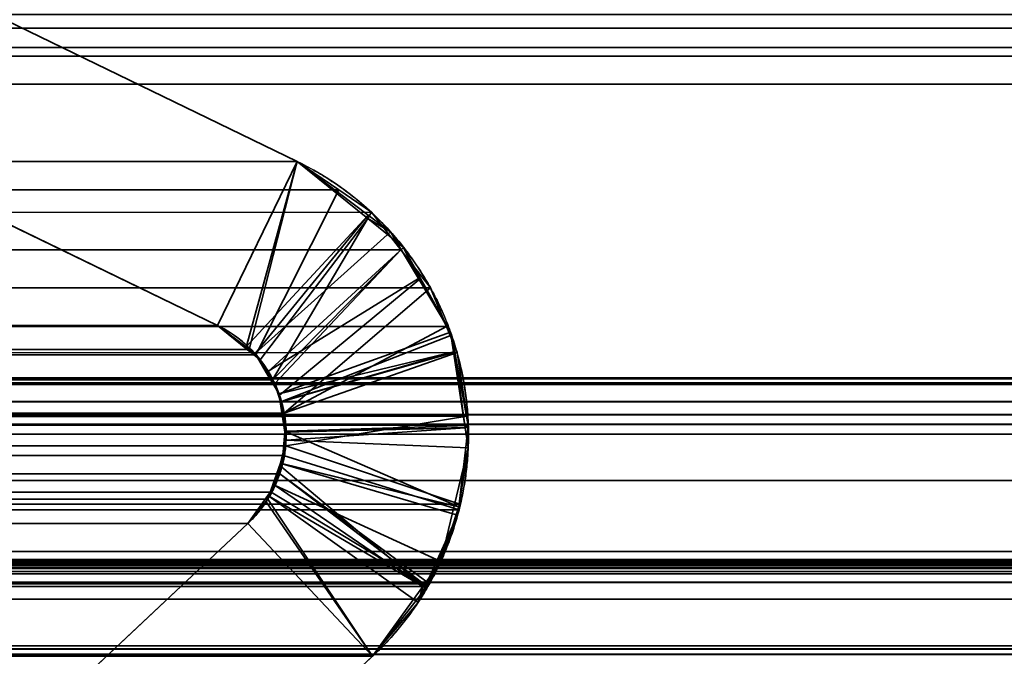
# Model space of a CAD drawing. Header units: millimetres. Extents: x -490 to 6690, y -115 to 152.
# Tile 422 of 656: x 1851.9 to 1855.11, y 1.69 to 3.76. Entities that reach past the tile are written whole.
import ezdxf

# ---------------------------------------------------------------- set-up
doc = ezdxf.new("R2010")
doc.units = ezdxf.units.MM
doc.layers.add('151', color=253, linetype='Continuous')

# ---------------------------------------------------------------- blocks, each defined once
blk = doc.blocks.new('UG_SURFACE_002')
at = {"layer": '151', "color": 252, "linetype": 'Continuous', "lineweight": 35}
for points in [[(2040, -6.2, 2202.5001), (2040, 133.2, 2202.5001), (960, 133.2, 2202.5001), (960, -6.2, 2202.5001)], [(1110, -6.2, 2052.5), (1110, 133.2, 2052.5), (1890, 133.2, 2052.5), (1890, -6.2, 2052.5)]]:
    blk.add_3dface(points, dxfattribs=at)
blk = doc.blocks.new('UG_SURFACE_133')
at = {"layer": '151', "color": 254, "linetype": 'Continuous', "lineweight": 35}
for points in [[(1875.25, -10, 2032.7499), (1875.25, 136.75, 2032.7499), (1124.75, 136.75, 2032.7499), (1124.75, -10, 2032.7499)], [(1867.4999, 21, 2025.0001), (1867.4999, -8, 2025.0001), (1132.5001, -8, 2025.0001), (1132.5001, 21, 2025.0001)]]:
    blk.add_3dface(points, dxfattribs=at)
blk = doc.blocks.new('UG_SURFACE_159')
at = {"layer": '151', "color": 14, "linetype": 'Continuous', "lineweight": 35}
for points in [[(1867.3, -10, 2024.8001), (1867.3, 19, 2024.8001), (1132.7, 19, 2024.8001), (1132.7, -10, 2024.8001)], [(1863.25, 16.25, 2020.75), (1863.25, -22, 2020.75), (1136.75, -22, 2020.75), (1136.75, 16.25, 2020.75)]]:
    blk.add_3dface(points, dxfattribs=at)
blk = doc.blocks.new('UG_SURFACE_160')
at = {"layer": '151', "color": 7, "linetype": 'Continuous', "lineweight": 35}
for points in [[(1136.75, 16, 2020.75), (1136.75, -22, 2020.75), (1863.25, -22, 2020.75), (1863.25, 16, 2020.75)], [(1863, 16, 2020.4999), (1863, -22, 2020.4999), (1137, -22, 2020.4999), (1137, 16, 2020.4999)]]:
    blk.add_3dface(points, dxfattribs=at)
blk = doc.blocks.new('UG_SURFACE_166')
at = {"layer": '151', "color": 253, "linetype": 'Continuous', "lineweight": 35}
for points in [[(1137.8119, 4.4265, 2019.6881), (1137.8134, 2.0275, 2019.6865), (1862.1866, 2.0275, 2019.6865), (1862.1881, 4.4265, 2019.6881)], [(1138.8986, 3.736, 2018.6014), (1138.9291, 3.781, 2018.5709), (1861.0709, 3.781, 2018.5709), (1861.1014, 3.736, 2018.6014)], [(1852.8056, 3.3005, 2010.3056), (1851.8566, 3.7607, 2009.3565), (1148.1429, 3.7605, 2009.357), (1147.1944, 3.3005, 2010.3056)], [(1851.8566, 3.7607, 2009.3565), (1852.8056, 3.3005, 2010.3056), (1852.5461, 2.765, 2010.046), (1851.3656, 3.3375, 2008.8656)], [(1861.1014, 3.736, 2018.6014), (1138.8776, 3.6724, 2018.6224), (1138.8986, 3.736, 2018.6014)], [(1861.1014, 3.736, 2018.6014), (1861.1224, 3.6724, 2018.6224), (1138.8776, 3.6724, 2018.6224)], [(1138.8683, 3.6444, 2018.6317), (1138.8776, 3.6724, 2018.6224), (1861.1224, 3.6724, 2018.6224), (1861.1317, 3.6444, 2018.6317)], [(1861.1381, 3.5528, 2018.6381), (1138.8619, 3.5528, 2018.6381), (1138.8683, 3.6444, 2018.6317)], [(1861.1317, 3.6444, 2018.6317), (1861.1381, 3.5528, 2018.6381), (1138.8683, 3.6444, 2018.6317)], [(1861.1381, 3.5528, 2018.6381), (1861.137, 1.872, 2018.6372), (1138.863, 1.872, 2018.6372), (1138.8619, 3.5528, 2018.6381)], [(1147.4539, 2.765, 2010.046), (1148.6344, 3.3375, 2008.8656), (1851.3656, 3.3375, 2008.8656), (1852.5461, 2.765, 2010.046)], [(1147.0621, 3.1996, 2010.438), (1852.9413, 3.2077, 2010.4413), (1852.8056, 3.3005, 2010.3056)], [(1852.8056, 3.3005, 2010.3056), (1147.1944, 3.3005, 2010.3056), (1147.0621, 3.1996, 2010.438)], [(1852.6487, 2.6868, 2010.1488), (1852.5461, 2.765, 2010.046), (1852.8056, 3.3005, 2010.3056)], [(1852.8056, 3.3005, 2010.3056), (1852.9413, 3.2077, 2010.4413), (1852.6713, 2.6696, 2010.1712), (1852.6487, 2.6868, 2010.1488)], [(1146.8815, 3.062, 2010.6184), (1853.048, 3.1347, 2010.5479), (1852.9413, 3.2077, 2010.4413)], [(1852.9413, 3.2077, 2010.4413), (1147.0621, 3.1996, 2010.438), (1146.8815, 3.062, 2010.6184)], [(1852.7249, 2.5873, 2010.2248), (1852.6713, 2.6696, 2010.1712), (1852.9413, 3.2077, 2010.4413), (1853.048, 3.1347, 2010.5479)], [(1146.853, 3.0183, 2010.6471), (1853.1439, 3.0119, 2010.644), (1853.048, 3.1347, 2010.5479)], [(1146.8815, 3.062, 2010.6184), (1146.853, 3.0183, 2010.6471), (1853.048, 3.1347, 2010.5479)], [(1853.048, 3.1347, 2010.5479), (1853.1439, 3.0119, 2010.644), (1852.7249, 2.5873, 2010.2248)], [(1853.1439, 3.0119, 2010.644), (1146.853, 3.0183, 2010.6471), (1146.728, 2.8266, 2010.772)], [(1146.728, 2.8266, 2010.772), (1853.2408, 2.8879, 2010.7408), (1853.1439, 3.0119, 2010.644)], [(1853.1439, 3.0119, 2010.644), (1852.7327, 2.5754, 2010.2327), (1852.7249, 2.5873, 2010.2248)], [(1852.7634, 2.4788, 2010.2634), (1852.7327, 2.5754, 2010.2327), (1853.1439, 3.0119, 2010.644), (1853.2408, 2.8879, 2010.7408)], [(1146.7075, 2.7623, 2010.7925), (1853.2928, 2.7615, 2010.7927), (1853.2408, 2.8879, 2010.7408)], [(1146.728, 2.8266, 2010.772), (1146.7075, 2.7623, 2010.7925), (1853.2408, 2.8879, 2010.7408)], [(1853.2408, 2.8879, 2010.7408), (1853.2928, 2.7615, 2010.7927), (1852.7634, 2.4788, 2010.2634)], [(1147.4539, 2.765, 2010.046), (1852.5461, 2.765, 2010.046), (1852.6487, 2.6868, 2010.1488), (1147.3513, 2.6868, 2010.1488)], [(1853.2928, 2.7615, 2010.7927), (1146.7075, 2.7623, 2010.7925), (1146.6513, 2.5852, 2010.8488)], [(1146.6513, 2.5852, 2010.8488), (1853.3276, 2.6766, 2010.8275), (1853.2928, 2.7615, 2010.7927)], [(1853.2928, 2.7615, 2010.7927), (1853.3276, 2.6766, 2010.8275), (1852.7634, 2.4788, 2010.2634)], [(1146.646, 2.4696, 2010.854), (1853.3597, 2.4694, 2010.8597), (1853.3276, 2.6766, 2010.8275)], [(1146.6513, 2.5852, 2010.8488), (1146.646, 2.4696, 2010.854), (1853.3276, 2.6766, 2010.8275)], [(1852.6713, 2.6696, 2010.1712), (1147.2751, 2.5873, 2010.2248), (1147.3287, 2.6696, 2010.1712)], [(1852.6713, 2.6696, 2010.1712), (1852.7249, 2.5873, 2010.2248), (1147.2751, 2.5873, 2010.2248)], [(1147.3287, 2.6696, 2010.1712), (1147.3513, 2.6868, 2010.1488), (1852.6487, 2.6868, 2010.1488), (1852.6713, 2.6696, 2010.1712)], [(1852.7639, 2.4675, 2010.2639), (1852.7634, 2.4788, 2010.2634), (1853.3276, 2.6766, 2010.8275), (1853.3597, 2.4694, 2010.8597)], [(1140.8631, 2.5729, 2016.6371), (1140.7533, 2.5156, 2016.7468), (1859.2467, 2.5156, 2016.7468)], [(1859.1369, 2.5729, 2016.6371), (1859.0685, 2.5782, 2016.5684), (1140.9315, 2.5782, 2016.5684), (1140.8631, 2.5729, 2016.6371)], [(1140.8631, 2.5729, 2016.6371), (1859.2467, 2.5156, 2016.7468), (1859.1369, 2.5729, 2016.6371)], [(1140.9315, 2.5782, 2016.5684), (1859.0685, 2.5782, 2016.5684), (1858.8648, 2.594, 2016.3648)], [(1141.1352, 2.594, 2016.3648), (1140.9315, 2.5782, 2016.5684), (1858.8648, 2.594, 2016.3648)], [(1141.1433, 2.5909, 2016.3567), (1858.8567, 2.5909, 2016.3567), (1858.6633, 2.5167, 2016.1633), (1141.3367, 2.5167, 2016.1633)], [(1147.2366, 2.4788, 2010.2634), (1147.2673, 2.5754, 2010.2327), (1852.7639, 2.4675, 2010.2639)], [(1147.2673, 2.5754, 2010.2327), (1147.2751, 2.5873, 2010.2248), (1852.7249, 2.5873, 2010.2248), (1852.7327, 2.5754, 2010.2327)], [(1147.2673, 2.5754, 2010.2327), (1852.7327, 2.5754, 2010.2327), (1852.7634, 2.4788, 2010.2634)], [(1852.7634, 2.4788, 2010.2634), (1852.7639, 2.4675, 2010.2639), (1147.2673, 2.5754, 2010.2327)], [(1859.3864, 2.4427, 2016.8865), (1859.2467, 2.5156, 2016.7468), (1140.7533, 2.5156, 2016.7468), (1140.6136, 2.4427, 2016.8865)], [(1141.4479, 2.474, 2016.052), (1141.3367, 2.5167, 2016.1633), (1858.6633, 2.5167, 2016.1633)], [(1141.4479, 2.474, 2016.052), (1858.6633, 2.5167, 2016.1633), (1858.5521, 2.474, 2016.052)], [(1852.7639, 2.4675, 2010.2639), (1147.2361, 2.4675, 2010.2639), (1147.2366, 2.4788, 2010.2634)], [(1140.5859, 2.4105, 2016.9141), (1859.4141, 2.4105, 2016.9141), (1859.3864, 2.4427, 2016.8865)], [(1140.6136, 2.4427, 2016.8865), (1140.5859, 2.4105, 2016.9141), (1859.3864, 2.4427, 2016.8865)], [(1858.5521, 2.474, 2016.052), (1141.49, 2.4421, 2016.01), (1141.4479, 2.474, 2016.052)], [(1858.5521, 2.474, 2016.052), (1858.51, 2.4421, 2016.01), (1141.49, 2.4421, 2016.01)], [(1853.3597, 2.4694, 2010.8597), (1146.646, 2.4696, 2010.854), (1146.6392, 2.3198, 2010.8609)], [(1853.3597, 2.4694, 2010.8597), (1146.6392, 2.3198, 2010.8609), (1146.6678, 2.1835, 2010.8323)], [(1146.6678, 2.1835, 2010.8323), (1853.3642, 2.4402, 2010.8643), (1853.3597, 2.4694, 2010.8597)], [(1147.2318, 2.3726, 2010.2682), (1852.7639, 2.4675, 2010.2639), (1852.7682, 2.3726, 2010.2682)], [(1147.2318, 2.3726, 2010.2682), (1147.2361, 2.4675, 2010.2639), (1852.7639, 2.4675, 2010.2639)], [(1853.3597, 2.4694, 2010.8597), (1852.7682, 2.3726, 2010.2682), (1852.7639, 2.4675, 2010.2639)], [(1853.3597, 2.4694, 2010.8597), (1853.3642, 2.4402, 2010.8643), (1853.3361, 2.1813, 2010.8361), (1852.7682, 2.3726, 2010.2682)], [(1140.4564, 2.2595, 2017.0436), (1859.5436, 2.2595, 2017.0436), (1859.4141, 2.4105, 2016.9141), (1140.5859, 2.4105, 2016.9141)], [(1141.49, 2.4421, 2016.01), (1858.51, 2.4421, 2016.01), (1857.8732, 1.9272, 2015.3732), (1142.1268, 1.9272, 2015.3732)], [(1146.6678, 2.1835, 2010.8323), (1853.3361, 2.1813, 2010.8361), (1853.3642, 2.4402, 2010.8643)], [(1852.7682, 2.3726, 2010.2682), (1852.7616, 2.3412, 2010.2615), (1147.2384, 2.3412, 2010.2615), (1147.2318, 2.3726, 2010.2682)], [(1852.7616, 2.3412, 2010.2615), (1852.7682, 2.3726, 2010.2682), (1853.3361, 2.1813, 2010.8361), (1853.3342, 2.1635, 2010.8342)], [(1147.2384, 2.3412, 2010.2615), (1852.7616, 2.3412, 2010.2615), (1852.7491, 2.2813, 2010.2491)], [(1147.2509, 2.2813, 2010.2491), (1147.2384, 2.3412, 2010.2615), (1852.7491, 2.2813, 2010.2491)], [(1853.3342, 2.1635, 2010.8342), (1853.2373, 1.9215, 2010.7374), (1852.7491, 2.2813, 2010.2491), (1852.7616, 2.3412, 2010.2615)], [(1859.9761, 1.5475, 2017.4761), (1859.5436, 2.2595, 2017.0436), (1140.4564, 2.2595, 2017.0436), (1140.0239, 1.5475, 2017.4761)], [(1852.7491, 2.2813, 2010.2491), (1852.7207, 2.2212, 2010.2208), (1147.2793, 2.2212, 2010.2208), (1147.2509, 2.2813, 2010.2491)], [(1852.7207, 2.2212, 2010.2208), (1852.7491, 2.2813, 2010.2491), (1853.2305, 1.9128, 2010.7305)], [(1852.7491, 2.2813, 2010.2491), (1853.2373, 1.9215, 2010.7374), (1853.2305, 1.9128, 2010.7305)], [(1147.2793, 2.2212, 2010.2208), (1852.7207, 2.2212, 2010.2208), (1852.7097, 2.1978, 2010.2096)], [(1147.2903, 2.1978, 2010.2096), (1147.2793, 2.2212, 2010.2208), (1852.7097, 2.1978, 2010.2096)], [(1853.2305, 1.9128, 2010.7305), (1853.052, 1.685, 2010.5522), (1852.7097, 2.1978, 2010.2096), (1852.7207, 2.2212, 2010.2208)], [(1852.7097, 2.1978, 2010.2096), (1852.6446, 2.1185, 2010.1445), (1147.3554, 2.1185, 2010.1445), (1147.2903, 2.1978, 2010.2096)], [(1852.6446, 2.1185, 2010.1445), (1852.7097, 2.1978, 2010.2096), (1853.052, 1.685, 2010.5522)], [(1853.3361, 2.1813, 2010.8361), (1146.6678, 2.1835, 2010.8323), (1146.687, 2.0915, 2010.813)], [(1853.3342, 2.1635, 2010.8342), (1853.3361, 2.1813, 2010.8361), (1146.687, 2.0915, 2010.813)], [(1146.687, 2.0915, 2010.813), (1853.2373, 1.9215, 2010.7374), (1853.3342, 2.1635, 2010.8342)], [(1146.687, 2.0915, 2010.813), (1146.7711, 1.9137, 2010.7291), (1853.2305, 1.9128, 2010.7305)], [(1853.2305, 1.9128, 2010.7305), (1853.2373, 1.9215, 2010.7374), (1146.687, 2.0915, 2010.813)], [(1148.8439, 0.72, 2008.656), (1147.3554, 2.1185, 2010.1445), (1852.6446, 2.1185, 2010.1445), (1851.1561, 0.72, 2008.656)], [(1851.1561, 0.72, 2008.656), (1852.6446, 2.1185, 2010.1445), (1853.052, 1.685, 2010.5522), (1852.1216, 0.8105, 2009.6216)], [(1862.2113, 1.5794, 2019.7115), (1137.8134, 2.0275, 2019.6865), (1137.7888, 1.581, 2019.7113)], [(1862.2113, 1.5794, 2019.7115), (1862.1866, 2.0275, 2019.6865), (1137.8134, 2.0275, 2019.6865)], [(1858.8401, 1.9765, 2016.3403), (1141.1598, 1.9771, 2016.3403), (1141.1859, 1.9939, 2016.314)], [(1858.8401, 1.9765, 2016.3403), (1141.1859, 1.9939, 2016.314), (1141.1871, 1.9941, 2016.3131)], [(1141.1871, 1.9941, 2016.3131), (1141.2184, 1.9992, 2016.2816), (1858.7816, 1.9987, 2016.2816)], [(1858.7816, 1.9987, 2016.2816), (1858.8109, 1.9952, 2016.3109), (1141.1871, 1.9941, 2016.3131)], [(1858.8109, 1.9952, 2016.3109), (1858.8128, 1.9939, 2016.3128), (1141.1871, 1.9941, 2016.3131)], [(1141.1871, 1.9941, 2016.3131), (1858.8128, 1.9939, 2016.3128), (1858.8401, 1.9765, 2016.3403)], [(1858.7661, 2.0006, 2016.2661), (1141.2184, 1.9992, 2016.2816), (1141.2295, 2.001, 2016.2704)], [(1858.7661, 2.0006, 2016.2661), (1858.7816, 1.9987, 2016.2816), (1141.2184, 1.9992, 2016.2816)], [(1141.2295, 2.001, 2016.2704), (1858.7501, 1.9955, 2016.2501), (1858.7661, 2.0006, 2016.2661)], [(1141.2295, 2.001, 2016.2704), (1141.2499, 1.995, 2016.2501), (1858.7501, 1.9955, 2016.2501)], [(1858.7283, 1.9885, 2016.2282), (1858.7501, 1.9955, 2016.2501), (1141.2499, 1.995, 2016.2501)], [(1858.7283, 1.9885, 2016.2282), (1141.2499, 1.995, 2016.2501), (1141.2717, 1.9885, 2016.2282)], [(1858.8616, 1.954, 2016.3615), (1141.1384, 1.954, 2016.3615), (1141.1543, 1.9735, 2016.3457)], [(1141.1543, 1.9735, 2016.3457), (1141.1598, 1.9771, 2016.3403), (1858.8401, 1.9765, 2016.3403)], [(1858.8401, 1.9765, 2016.3403), (1858.8475, 1.9718, 2016.3476), (1141.1543, 1.9735, 2016.3457)], [(1858.8475, 1.9718, 2016.3476), (1858.8616, 1.954, 2016.3615), (1141.1543, 1.9735, 2016.3457)], [(1141.2717, 1.9885, 2016.2282), (1858.7214, 1.9826, 2016.2213), (1858.7283, 1.9885, 2016.2282)], [(1141.2717, 1.9885, 2016.2282), (1141.2786, 1.9826, 2016.2213), (1858.7214, 1.9826, 2016.2213)], [(1141.3025, 1.962, 2016.1977), (1858.6975, 1.962, 2016.1977), (1858.7214, 1.9826, 2016.2213), (1141.2786, 1.9826, 2016.2213)], [(1141.9711, 1.3773, 2015.5289), (1858.0289, 1.3773, 2015.5289), (1858.6975, 1.962, 2016.1977), (1141.3025, 1.962, 2016.1977)], [(1140.6155, 1.093, 2016.8846), (1141.1384, 1.954, 2016.3615), (1858.8616, 1.954, 2016.3615), (1859.3845, 1.093, 2016.8846)], [(1142.3846, 1.7188, 2015.1153), (1142.1268, 1.9272, 2015.3732), (1857.8732, 1.9272, 2015.3732)], [(1142.3846, 1.7188, 2015.1153), (1857.8732, 1.9272, 2015.3732), (1857.6154, 1.7188, 2015.1153)], [(1853.2305, 1.9128, 2010.7305), (1146.7711, 1.9137, 2010.7291), (1146.7856, 1.8829, 2010.7145)], [(1853.2305, 1.9128, 2010.7305), (1146.7856, 1.8829, 2010.7145), (1146.948, 1.685, 2010.5522)], [(1146.948, 1.685, 2010.5522), (1853.052, 1.685, 2010.5522), (1853.2305, 1.9128, 2010.7305)], [(1138.863, 1.872, 2018.6372), (1861.137, 1.872, 2018.6372), (1861.115, 1.7081, 2018.615)], [(1138.885, 1.7081, 2018.615), (1138.863, 1.872, 2018.6372), (1861.115, 1.7081, 2018.615)], [(1861.115, 1.7081, 2018.615), (1861.1085, 1.6923, 2018.6086), (1138.8915, 1.6923, 2018.6086), (1138.885, 1.7081, 2018.615)], [(1857.6154, 1.7188, 2015.1153), (1857.0734, 1.5791, 2014.5733), (1142.9266, 1.5791, 2014.5733), (1142.3846, 1.7188, 2015.1153)], [(1138.9441, 1.5646, 2018.5559), (1138.8915, 1.6923, 2018.6086), (1861.1085, 1.6923, 2018.6086)], [(1138.9441, 1.5646, 2018.5559), (1861.1085, 1.6923, 2018.6086), (1861.0559, 1.5646, 2018.5559)], [(1852.1216, 0.8105, 2009.6216), (1853.052, 1.685, 2010.5522), (1146.948, 1.685, 2010.5522), (1147.8784, 0.8105, 2009.6216)]]:
    blk.add_3dface(points, dxfattribs=at)
blk = doc.blocks.new('UG_SURFACE_167')
at = {"layer": '151', "color": 253, "linetype": 'Continuous', "lineweight": 35}
for points in [[(1851.8571, 3.7605, -7.5), (1852.8056, 3.3005, -7.5), (1852.5461, 2.765, -7.5), (1851.3656, 3.3375, -7.5)], [(1851.3656, 3.3375, 2008.8656), (1852.5461, 2.765, 2010.046), (1852.8056, 3.3005, 2010.3056), (1851.8571, 3.7605, 2009.357)], [(1852.8056, 3.3005, -7.5), (1851.8571, 3.7605, -7.5), (1851.8571, 3.7605, 2009.357), (1852.8056, 3.3005, 2010.3056)], [(1852.5461, 2.765, 2010.046), (1851.3656, 3.3375, 2008.8656), (1851.3656, 3.3375, -7.5), (1852.5461, 2.765, -7.5)], [(1852.639, 2.6951, -7.5), (1852.5461, 2.765, -7.5), (1852.8056, 3.3005, -7.5), (1853.0377, 3.1258, -7.5)], [(1852.8056, 3.3005, 2010.3056), (1852.5461, 2.765, 2010.046), (1852.6386, 2.6904, 2010.1385)], [(1852.6386, 2.6904, 2010.1385), (1852.6851, 2.6529, 2010.1852), (1853.0368, 3.1141, 2010.5367), (1852.8056, 3.3005, 2010.3056)], [(1853.0377, 3.1258, -7.5), (1852.8056, 3.3005, -7.5), (1852.8056, 3.3005, 2010.3056)], [(1852.8056, 3.3005, 2010.3056), (1853.0368, 3.1141, 2010.5367), (1853.0377, 3.1258, -7.5)], [(1853.0377, 3.1258, -7.5), (1852.6682, 2.6732, -7.5), (1852.639, 2.6951, -7.5)], [(1853.0377, 3.1258, -7.5), (1853.1106, 3.071, -7.5), (1852.6682, 2.6732, -7.5)], [(1853.1106, 3.071, -7.5), (1853.0377, 3.1258, -7.5), (1853.0368, 3.1141, 2010.5367)], [(1853.1531, 3.0203, 2010.653), (1853.0368, 3.1141, 2010.5367), (1852.6851, 2.6529, 2010.1852), (1852.7074, 2.6122, 2010.2074)], [(1853.0368, 3.1141, 2010.5367), (1853.1531, 3.0203, 2010.653), (1853.1106, 3.071, -7.5)], [(1852.7045, 2.6122, -7.5), (1852.6682, 2.6732, -7.5), (1853.1106, 3.071, -7.5), (1853.2015, 2.9187, -7.5)], [(1853.2015, 2.9187, -7.5), (1853.1106, 3.071, -7.5), (1853.1531, 3.0203, 2010.653)], [(1852.7074, 2.6122, 2010.2074), (1852.7478, 2.5382, 2010.2477), (1853.2087, 2.9187, 2010.7086), (1853.1531, 3.0203, 2010.653)], [(1853.1531, 3.0203, 2010.653), (1853.2087, 2.9187, 2010.7086), (1853.2015, 2.9187, -7.5)], [(1853.2015, 2.9187, -7.5), (1853.3063, 2.7434, -7.5), (1852.7465, 2.542, -7.5), (1852.7045, 2.6122, -7.5)], [(1853.3096, 2.7338, 2010.8097), (1853.2087, 2.9187, 2010.7086), (1852.7478, 2.5382, 2010.2477), (1852.7519, 2.5159, 2010.252)], [(1853.3063, 2.7434, -7.5), (1853.2015, 2.9187, -7.5), (1853.2087, 2.9187, 2010.7086)], [(1853.2087, 2.9187, 2010.7086), (1853.3096, 2.7338, 2010.8097), (1853.3063, 2.7434, -7.5)], [(1852.639, 2.6951, -7.5), (1852.6386, 2.6904, 2010.1385), (1852.5461, 2.765, 2010.046)], [(1852.5461, 2.765, 2010.046), (1852.5461, 2.765, -7.5), (1852.639, 2.6951, -7.5)], [(1852.7465, 2.542, -7.5), (1853.3063, 2.7434, -7.5), (1853.3161, 2.6788, -7.5)], [(1853.32, 2.678, 2010.8199), (1853.3096, 2.7338, 2010.8097), (1852.7519, 2.5159, 2010.252)], [(1853.3161, 2.6788, -7.5), (1853.3063, 2.7434, -7.5), (1853.3096, 2.7338, 2010.8097)], [(1853.3096, 2.7338, 2010.8097), (1853.32, 2.678, 2010.8199), (1853.3161, 2.6788, -7.5)], [(1852.6386, 2.6904, 2010.1385), (1852.639, 2.6951, -7.5), (1852.6682, 2.6732, -7.5)], [(1852.6682, 2.6732, -7.5), (1852.6851, 2.6529, 2010.1852), (1852.6386, 2.6904, 2010.1385)], [(1852.6851, 2.6529, 2010.1852), (1852.6682, 2.6732, -7.5), (1852.7045, 2.6122, -7.5)], [(1852.7504, 2.5163, -7.5), (1852.7465, 2.542, -7.5), (1853.3161, 2.6788, -7.5)], [(1853.3161, 2.6788, -7.5), (1853.354, 2.4306, -7.5), (1852.7656, 2.4168, -7.5), (1852.7504, 2.5163, -7.5)], [(1852.7519, 2.5159, 2010.252), (1852.7696, 2.42, 2010.2696), (1853.3642, 2.4383, 2010.8643), (1853.32, 2.678, 2010.8199)], [(1853.354, 2.4306, -7.5), (1853.3161, 2.6788, -7.5), (1853.32, 2.678, 2010.8199)], [(1853.32, 2.678, 2010.8199), (1853.3642, 2.4383, 2010.8643), (1853.354, 2.4306, -7.5)], [(1852.7045, 2.6122, -7.5), (1852.7074, 2.6122, 2010.2074), (1852.6851, 2.6529, 2010.1852)], [(1852.7074, 2.6122, 2010.2074), (1852.7045, 2.6122, -7.5), (1852.7465, 2.542, -7.5)], [(1852.7465, 2.542, -7.5), (1852.7478, 2.5382, 2010.2477), (1852.7074, 2.6122, 2010.2074)], [(1852.7478, 2.5382, 2010.2477), (1852.7465, 2.542, -7.5), (1852.7504, 2.5163, -7.5)], [(1852.7504, 2.5163, -7.5), (1852.7519, 2.5159, 2010.252), (1852.7478, 2.5382, 2010.2477)], [(1852.7519, 2.5159, 2010.252), (1852.7504, 2.5163, -7.5), (1852.7656, 2.4168, -7.5)], [(1852.7656, 2.4168, -7.5), (1852.7696, 2.42, 2010.2696), (1852.7519, 2.5159, 2010.252)], [(1852.757, 2.3138, 2010.257), (1852.7694, 2.4175, 2010.2694), (1852.7656, 2.4168, -7.5)], [(1852.7694, 2.4175, 2010.2694), (1852.757, 2.3138, 2010.257), (1853.3328, 2.1732, 2010.8328)], [(1852.7656, 2.4168, -7.5), (1852.7695, 2.391, -7.5), (1852.757, 2.3138, 2010.257)], [(1853.354, 2.4306, -7.5), (1852.7695, 2.391, -7.5), (1852.7656, 2.4168, -7.5)], [(1852.7656, 2.4168, -7.5), (1852.7694, 2.4175, 2010.2694), (1852.7696, 2.42, 2010.2696)], [(1853.3328, 2.1732, 2010.8328), (1853.3635, 2.4324, 2010.8635), (1852.7696, 2.42, 2010.2696), (1852.7694, 2.4175, 2010.2694)], [(1853.354, 2.4306, -7.5), (1853.3639, 2.3661, -7.5), (1852.7695, 2.391, -7.5)], [(1853.3635, 2.4324, 2010.8635), (1853.3642, 2.4383, 2010.8643), (1852.7696, 2.42, 2010.2696)], [(1853.3639, 2.3661, -7.5), (1853.3635, 2.4324, 2010.8635), (1853.3328, 2.1732, 2010.8328)], [(1853.3642, 2.4383, 2010.8643), (1853.3635, 2.4324, 2010.8635), (1853.354, 2.4306, -7.5)], [(1853.3639, 2.3661, -7.5), (1853.354, 2.4306, -7.5), (1853.3635, 2.4324, 2010.8635)], [(1852.7695, 2.391, -7.5), (1852.7513, 2.3152, -7.5), (1852.757, 2.3138, 2010.257)], [(1852.7513, 2.3152, -7.5), (1852.7695, 2.391, -7.5), (1853.3639, 2.3661, -7.5), (1853.3183, 2.1767, -7.5)], [(1853.3328, 2.1732, 2010.8328), (1853.3183, 2.1767, -7.5), (1853.3639, 2.3661, -7.5)], [(1852.7513, 2.3152, -7.5), (1852.7337, 2.2425, -7.5), (1852.7128, 2.2082, 2010.2127)], [(1852.7128, 2.2082, 2010.2127), (1852.7557, 2.3029, 2010.2556), (1852.7513, 2.3152, -7.5)], [(1853.3183, 2.1767, -7.5), (1853.2747, 1.995, -7.5), (1852.7337, 2.2425, -7.5), (1852.7513, 2.3152, -7.5)], [(1852.7557, 2.3029, 2010.2556), (1852.757, 2.3138, 2010.257), (1852.7513, 2.3152, -7.5)], [(1852.757, 2.3138, 2010.257), (1852.7557, 2.3029, 2010.2556), (1853.2223, 1.9094, 2010.7224), (1853.3294, 2.1456, 2010.8294)], [(1853.3294, 2.1456, 2010.8294), (1853.3328, 2.1732, 2010.8328), (1852.757, 2.3138, 2010.257)], [(1853.2003, 1.861, 2010.7005), (1853.2223, 1.9094, 2010.7224), (1852.7557, 2.3029, 2010.2556), (1852.7128, 2.2082, 2010.2127)], [(1852.7337, 2.2425, -7.5), (1852.7101, 2.2097, -7.5), (1852.7128, 2.2082, 2010.2127)], [(1852.7101, 2.2097, -7.5), (1852.7337, 2.2425, -7.5), (1853.2158, 1.913, -7.5)], [(1852.7337, 2.2425, -7.5), (1853.2747, 1.995, -7.5), (1853.2158, 1.913, -7.5)], [(1852.7101, 2.2097, -7.5), (1852.6446, 2.1185, -7.5), (1852.6446, 2.1185, 2010.1445)], [(1852.6446, 2.1185, 2010.1445), (1852.704, 2.189, 2010.2041), (1852.7101, 2.2097, -7.5)], [(1853.2158, 1.913, -7.5), (1853.052, 1.685, -7.5), (1852.6446, 2.1185, -7.5), (1852.7101, 2.2097, -7.5)], [(1853.052, 1.685, 2010.5522), (1852.704, 2.189, 2010.2041), (1852.6446, 2.1185, 2010.1445)], [(1852.704, 2.189, 2010.2041), (1852.7128, 2.2082, 2010.2127), (1852.7101, 2.2097, -7.5)], [(1852.7128, 2.2082, 2010.2127), (1852.704, 2.189, 2010.2041), (1853.052, 1.685, 2010.5522), (1853.2003, 1.861, 2010.7005)], [(1853.2747, 1.995, -7.5), (1853.3183, 2.1767, -7.5), (1853.3328, 2.1732, 2010.8328)], [(1853.2747, 1.995, -7.5), (1853.3328, 2.1732, 2010.8328), (1853.3294, 2.1456, 2010.8294)], [(1853.2747, 1.995, -7.5), (1853.3294, 2.1456, 2010.8294), (1853.2223, 1.9094, 2010.7224)], [(1851.1561, 0.72, 2008.656), (1852.6446, 2.1185, 2010.1445), (1852.6446, 2.1185, -7.5), (1851.1561, 0.72, -7.5)], [(1851.1561, 0.72, -7.5), (1852.6446, 2.1185, -7.5), (1853.052, 1.685, -7.5), (1852.1216, 0.8105, -7.5)], [(1852.1216, 0.8105, 2009.6216), (1853.052, 1.685, 2010.5522), (1852.6446, 2.1185, 2010.1445), (1851.1561, 0.72, 2008.656)], [(1853.2223, 1.9094, 2010.7224), (1853.2158, 1.913, -7.5), (1853.2747, 1.995, -7.5)], [(1853.2158, 1.913, -7.5), (1853.2003, 1.861, 2010.7005), (1853.052, 1.685, 2010.5522)], [(1853.052, 1.685, 2010.5522), (1853.052, 1.685, -7.5), (1853.2158, 1.913, -7.5)], [(1853.2158, 1.913, -7.5), (1853.2223, 1.9094, 2010.7224), (1853.2003, 1.861, 2010.7005)], [(1852.1216, 0.8105, -7.5), (1853.052, 1.685, -7.5), (1853.052, 1.685, 2010.5522), (1852.1216, 0.8105, 2009.6216)]]:
    blk.add_3dface(points, dxfattribs=at)

msp = doc.modelspace()

# ---------------------------------------------------------------- linework, layer by layer
at = {"layer": '151', "linetype": 'Continuous', "lineweight": -3}
for p, q in [((1851.8566, 3.7607, 2009.3566), (1852.8056, 3.3005, 2010.3056)), ((1852.8056, 3.3005, -7.5), (1851.8571, 3.7605, -7.5)), ((1851.8571, 3.7605, 2009.3571), (1852.8056, 3.3005, 2010.3056)), ((1138.8619, 3.5528, 2018.6381), (1861.1381, 3.5528, 2018.6381)), ((1852.5461, 2.765, 2010.0461), (1851.3656, 3.3375, 2008.8656)), ((1852.5461, 2.765, -7.5), (1851.3656, 3.3375, -7.5)), ((1852.5461, 2.765, 2010.0461), (1851.3656, 3.3375, 2008.8656)), ((1147.1944, 3.3005, 2010.3056), (1852.8056, 3.3005, 2010.3056)), ((1852.8056, 3.3005, 2010.3056), (1852.8056, 3.3005, -7.5)), ((1852.5461, 2.765, 2010.0461), (1147.4539, 2.765, 2010.0461)), ((1852.5461, 2.765, -7.5), (1852.5461, 2.765, 2010.0461)), ((1141.4899, 2.4421, 2016.0101), (1858.5101, 2.4421, 2016.0101)), ((1140.4564, 2.2595, 2017.0436), (1859.5436, 2.2595, 2017.0436)), ((1852.6446, 2.1185, 2010.1446), (1147.3554, 2.1185, 2010.1446)), ((1851.1561, 0.72, 2008.6561), (1852.6446, 2.1185, 2010.1446)), ((1851.1561, 0.72, -7.5), (1852.6446, 2.1185, -7.5)), ((1851.1561, 0.72, 2008.6561), (1852.6446, 2.1185, 2010.1446)), ((1852.6446, 2.1185, -7.5), (1852.6446, 2.1185, 2010.1446)), ((1862.1866, 2.0275, 2019.6866), (1137.8134, 2.0275, 2019.6866)), ((1858.6976, 1.962, 2016.1976), (1141.3024, 1.962, 2016.1976)), ((1858.8616, 1.954, 2016.3616), (1141.1384, 1.954, 2016.3616)), ((1138.8629, 1.872, 2018.6371), (1861.1371, 1.872, 2018.6371))]:
    msp.add_line(p, q, dxfattribs=at)
for centre, radius, start, end in [((1852.3727, 2.4079, -7.5), 0.992, 313.2233, 64.1277), ((1852.3729, 2.4079, -7.5), 0.3969, 313.1975, 64.1283)]:
    msp.add_arc(centre, radius, start, end, dxfattribs=at)
msp.add_rational_spline([(1851.8571, 3.7605, 2009.3571), (1851.829, 3.7739, 2009.329), (1851.8007, 3.8023, 2009.3007), (1851.796, 3.8421, 2009.296), (1851.8098, 3.9027, 2009.3098), (1851.8312, 3.9366, 2009.3312), (1851.869, 3.95, 2009.369), (1851.9001, 3.95, 2009.4001)], [1, 1, 0.968153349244, 1, 1, 0.968153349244, 1, 1], degree=4, knots=[0, 0, 0, 0, 0, 0.5, 0.5, 0.5, 1, 1, 1, 1, 1], dxfattribs=at)
for points, knots in [([(1853.0521, 1.685, 2010.5521), (1853.1214, 1.7501, 2010.6214), (1853.1855, 1.8295, 2010.6855), (1853.2781, 1.9941, 2010.7781), (1853.312, 2.0763, 2010.812), (1853.3565, 2.2513, 2010.8565), (1853.3672, 2.347, 2010.8672), (1853.3616, 2.5207, 2010.8616), (1853.3487, 2.6016, 2010.8487), (1853.3063, 2.7523, 2010.8063), (1853.2763, 2.8238, 2010.7763), (1853.1874, 2.9845, 2010.6874), (1853.1204, 3.0673, 2010.6204), (1852.9729, 3.2044, 2010.4729), (1852.8905, 3.2593, 2010.3905), (1852.8056, 3.3005, 2010.3056)], [0, 0, 0, 0, 0.164643, 0.164643, 0.294219, 0.294219, 0.425156, 0.425156, 0.537778, 0.537778, 0.651235, 0.651235, 0.82291, 0.82291, 1, 1, 1, 1]), ([(1852.5461, 2.765, 2010.0461), (1852.5909, 2.7432, 2010.0909), (1852.6344, 2.7117, 2010.1344), (1852.6948, 2.6428, 2010.1948), (1852.7161, 2.6111, 2010.2161), (1852.7464, 2.5459, 2010.2464), (1852.7572, 2.513, 2010.2572), (1852.7696, 2.4445, 2010.2696), (1852.7714, 2.4078, 2010.2714), (1852.7654, 2.3411, 2010.2654), (1852.7587, 2.3099, 2010.2587), (1852.7389, 2.2511, 2010.2389), (1852.7253, 2.2229, 2010.2253), (1852.6907, 2.1674, 2010.1907), (1852.6684, 2.1409, 2010.1684), (1852.6446, 2.1185, 2010.1446)], [0, 0, 0, 0, 0.235589, 0.235589, 0.384696, 0.384696, 0.507901, 0.507901, 0.632069, 0.632069, 0.74274, 0.74274, 0.859083, 0.859083, 1, 1, 1, 1])]:
    msp.add_open_spline(points, degree=3, knots=knots, dxfattribs=at)
for points, weights in [([(1852.8056, 3.3005, 2010.3056), (1853.2747, 3.073, 2010.7747), (1853.5523, 2.5879, 2011.0523), (1853.432, 2.0421, 2010.932), (1853.0521, 1.685, 2010.5521)], [1, 0.783546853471, 0.711395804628, 0.783546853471, 1]), ([(1852.5461, 2.765, 2010.0461), (1852.7338, 2.6739, 2010.2338), (1852.8449, 2.4798, 2010.3449), (1852.7967, 2.2613, 2010.2967), (1852.6446, 2.1185, 2010.1446)], [1, 0.783452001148, 0.711269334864, 0.783452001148, 1])]:
    msp.add_rational_spline(points, weights, degree=4, dxfattribs=at)

# ---------------------------------------------------------------- block references
for name in ['UG_SURFACE_133', 'UG_SURFACE_002', 'UG_SURFACE_159', 'UG_SURFACE_160', 'UG_SURFACE_167', 'UG_SURFACE_166']:
    msp.add_blockref(name, (0, 0), dxfattribs=at)

doc.saveas('drawing.dxf')
